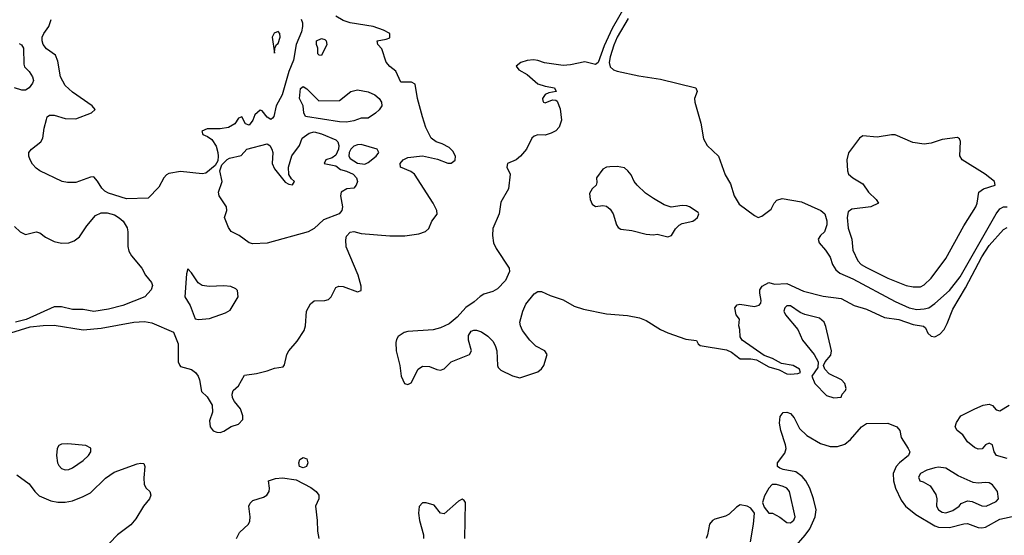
# Model space of a CAD drawing. Header units: inches. Extents: x 1603819 to 1745079, y 385938 to 533966.
# Tile 320 of 561: x 1714418 to 1719875, y 431108 to 433968. Entities that reach past the tile are written whole.
import ezdxf

# ---------------------------------------------------------------- set-up
doc = ezdxf.new("R2010")
doc.units = ezdxf.units.IN
doc.header["$MEASUREMENT"] = 0
doc.layers.add('B7413', color=7, linetype='Continuous')

msp = doc.modelspace()

# ---------------------------------------------------------------- linework, layer by layer
at = {"layer": 'B7413', "color": 5}
for points, elevation in [([(1717821.1, 434130), (1717700.7, 433919.3), (1717656.9, 433823.1), (1717624.6, 433730), (1717610, 433719.3), (1717550, 433733.5), (1717470, 433716.7), (1717430, 433713), (1717327.4, 433727.4), (1717290, 433742), (1717265.6, 433745.6), (1717230, 433741), (1717194.8, 433730), (1717170.4, 433710), (1717184.9, 433690), (1717230, 433663.2), (1717290, 433611.1), (1717330, 433598.5), (1717381, 433590), (1717390.5, 433569.5), (1717350, 433561.6), (1717330, 433553), (1717315.3, 433530), (1717317.7, 433517.7), (1717321.6, 433510), (1717330, 433506.4), (1717370, 433523.1), (1717390, 433521.6), (1717395.9, 433515.9), (1717413.9, 433473.9), (1717421.3, 433410), (1717408, 433372), (1717388.4, 433351.6), (1717362.8, 433337.2), (1717330, 433326.9), (1717290, 433329.3), (1717270, 433321.2), (1717256, 433310), (1717226.8, 433250), (1717192.7, 433210), (1717169.1, 433190.9), (1717120.7, 433170), (1717118.4, 433150), (1717135.8, 433110), (1717127.9, 433030), (1717085.1, 432954.9), (1717075.4, 432890), (1717040.1, 432810), (1717037.6, 432770), (1717044.2, 432730), (1717058.5, 432698.5), (1717131.4, 432590), (1717133.4, 432570), (1717110, 432521.6), (1717065.7, 432474.3), (1717040.8, 432459.2), (1716990, 432445.6), (1716970, 432432.9), (1716936.9, 432403.1), (1716890, 432371.3), (1716842.2, 432317.8), (1716798.5, 432281.5), (1716750, 432258.8), (1716710, 432246.7), (1716570, 432239), (1716548.1, 432231.9), (1716515, 432210), (1716505.6, 432194.4), (1716502.5, 432177.5), (1716505, 432130), (1716525.1, 432050), (1716532.2, 431990), (1716550, 431949.3), (1716570, 431944.1), (1716587.2, 431952.8), (1716627.2, 432030), (1716650, 432045.4), (1716690, 432044.1), (1716730, 432026.7), (1716750, 432023.2), (1716770, 432031.1), (1716809.2, 432070.8), (1716911.1, 432110), (1716921.2, 432130), (1716905.5, 432190), (1716904.9, 432215.1), (1716920.7, 432239.3), (1716935.2, 432244.8), (1716950, 432245.4), (1716977.1, 432237.1), (1717013, 432213), (1717041.8, 432181.8), (1717055.4, 432155.4), (1717061.6, 432130), (1717065.2, 432050), (1717070, 432038), (1717084, 432024), (1717150, 431992.2), (1717190, 431982), (1717290, 432014.8), (1717310, 432031), (1717322.7, 432050), (1717342, 432110), (1717329.2, 432130), (1717277.6, 432157.6), (1717245.1, 432190), (1717204.6, 432244.6), (1717193, 432270), (1717189.7, 432290), (1717206.4, 432350), (1717223.5, 432390), (1717270, 432447.2), (1717290, 432460.7), (1717310, 432459.6), (1717357.5, 432437.5), (1717430, 432412.9), (1717490, 432379), (1717542.1, 432362.1), (1717670, 432335.2), (1717786.5, 432326.5), (1717853.8, 432313.8), (1717890, 432298.4), (1717969.1, 432249.1), (1718010, 432230.2), (1718110, 432195.5), (1718168.9, 432188.9), (1718178.3, 432170), (1718190, 432160.7), (1718335.7, 432135.7), (1718363, 432123), (1718410, 432087.2), (1718470, 432087.3), (1718501, 432081), (1718570, 432041.8), (1718626.4, 432026.4), (1718670, 432004.2), (1718690, 432001.3), (1718730, 432004.9), (1718745.2, 432010), (1718739.5, 432030), (1718704, 432050), (1718640.6, 432060.6), (1718590, 432088), (1718544.2, 432104.2), (1718422, 432190), (1718410, 432208), (1718409.1, 432249.1), (1718404, 432270), (1718407.3, 432307.3), (1718388, 432330), (1718382, 432370), (1718394.6, 432385.4), (1718409.4, 432390.6), (1718490, 432377.1), (1718516.6, 432383.4), (1718525.1, 432394.9), (1718527.6, 432410), (1718519.7, 432450), (1718520.4, 432470), (1718532.3, 432490), (1718570, 432510.4), (1718600.9, 432500.9), (1718670, 432503.9), (1718761.3, 432461.3), (1718870, 432434), (1718970, 432421), (1719042.5, 432382.5), (1719110, 432361.4), (1719210, 432315.7), (1719290, 432304.2), (1719370, 432277.6), (1719427.5, 432267.5), (1719437.6, 432257.6), (1719450, 432228.1), (1719470, 432212.1), (1719490, 432208.9), (1719516.9, 432223.1), (1719540.9, 432250), (1719558.3, 432281.7), (1719590, 432362.5), (1719659.5, 432480.5), (1719750, 432651.8), (1719790, 432714.4), (1719870, 432804.7), (1719890, 432814.7)], 440), ([(1714370, 432230.5), (1714476.8, 432263.2), (1714547.9, 432272.1), (1714610, 432272.7), (1714770, 432247.8), (1714870, 432256.1), (1715050, 432290.6), (1715110, 432294.1), (1715150, 432285.3), (1715270, 432235.3), (1715296, 432170), (1715297.1, 432070), (1715304.9, 432050), (1715310, 432044.9), (1715370, 432027.9), (1715393.2, 432010), (1715407.3, 431990), (1715414.2, 431970), (1715425.4, 431905.4), (1715456.4, 431876.4), (1715485.7, 431830), (1715487.2, 431790), (1715470, 431742), (1715474, 431710), (1715490, 431686.7), (1715510, 431679.3), (1715530, 431678.8), (1715550, 431686), (1715590, 431712), (1715630, 431724.7), (1715654, 431750), (1715654, 431770), (1715642, 431810), (1715608, 431850), (1715598, 431870), (1715595.3, 431890), (1715602, 431910), (1715630, 431936), (1715664.8, 431995.2), (1715730, 432005), (1715790, 432019.8), (1715830, 432035.1), (1715877.6, 432042.4), (1715886.2, 432053.8), (1715898.5, 432110), (1715909, 432130), (1715956, 432184), (1715995.4, 432244.6), (1716001.5, 432270), (1716006.7, 432350), (1716030, 432392), (1716050, 432409), (1716109.4, 432410.6), (1716130, 432416), (1716144, 432430), (1716170, 432482), (1716186, 432490), (1716210, 432487.3), (1716290, 432458), (1716310, 432466), (1716311.1, 432490), (1716294.2, 432550), (1716227.7, 432707.7), (1716225.9, 432745.9), (1716230, 432766.7), (1716250, 432789.4), (1716270, 432793), (1716310, 432781.4), (1716470, 432768.6), (1716552, 432768), (1716630, 432779.3), (1716667.6, 432792.4), (1716686, 432810), (1716702.7, 432850), (1716731.5, 432888.5), (1716729.6, 432910), (1716709.6, 432950), (1716606, 433110), (1716585.3, 433125.3), (1716528.3, 433150), (1716527.2, 433170), (1716543, 433190), (1716570, 433202.8), (1716650, 433212.2), (1716733.1, 433193.1), (1716790, 433170.9), (1716809, 433171), (1716831.3, 433188.7), (1716833.2, 433210), (1716819, 433239), (1716798.1, 433258.1), (1716758.9, 433278.9), (1716726, 433290), (1716699.3, 433310), (1716669.6, 433369.6), (1716649.6, 433429.6), (1716622.9, 433530), (1716609.6, 433609.6), (1716590, 433620.5), (1716530, 433621.6), (1716502.7, 433682.7), (1716470, 433707), (1716450, 433732.8), (1716425.9, 433805.9), (1716402, 433830), (1716399, 433850), (1716450, 433858.8), (1716470, 433867.6), (1716468.5, 433890), (1716435.1, 433910), (1716377.4, 433930), (1716250, 433950.8), (1716210, 433963.1), (1716170, 433986.3)], 440), ([(1715978.5, 433970), (1715985.5, 433950), (1715985.9, 433930), (1715979.2, 433900.8), (1715950, 433829.4), (1715936.3, 433743.7), (1715910, 433679.3), (1715872.1, 433550), (1715839, 433490), (1715825.7, 433430), (1715819.3, 433420.7), (1715810, 433413), (1715790, 433426), (1715761.6, 433461.6), (1715750, 433466), (1715720.7, 433439.3), (1715710, 433409.5), (1715690, 433382), (1715669.6, 433390), (1715650, 433429), (1715630, 433422), (1715610.6, 433390), (1715576, 433370), (1715530, 433361.3), (1715458, 433362), (1715426.8, 433350), (1715434, 433330), (1715459.1, 433319.1), (1715482.2, 433302.2), (1715506.3, 433266.3), (1715517.1, 433230), (1715518.4, 433210), (1715515.6, 433184.4), (1715501, 433159), (1715450, 433116.4), (1715430, 433112.1), (1715310, 433126), (1715245.3, 433114.7), (1715232.4, 433107.6), (1715217.3, 433090), (1715190, 433039), (1715130, 432978), (1715010, 432973.2), (1714910, 433006), (1714890, 433016), (1714873.1, 433033.1), (1714850, 433072.7), (1714830, 433095.1), (1714810, 433093.6), (1714730, 433064.2), (1714683.9, 433063.9), (1714654, 433070), (1714529.2, 433130), (1714510, 433143.7), (1714490, 433166), (1714476.9, 433190), (1714469.6, 433210), (1714469.6, 433230), (1714482.9, 433250), (1714536, 433290), (1714546.2, 433310), (1714553.6, 433366.4), (1714565.9, 433414.1), (1714571.3, 433428.7), (1714582.7, 433437.3), (1714610, 433438.4), (1714670, 433418.7), (1714730, 433417.1), (1714816, 433450), (1714837.2, 433470), (1714819, 433490), (1714710, 433565.1), (1714670, 433602.9), (1714643.9, 433650), (1714630, 433737.2), (1714616.1, 433770), (1714565.9, 433805.9), (1714548.4, 433830), (1714542.5, 433850), (1714543.2, 433870), (1714551.4, 433890), (1714579.4, 433930), (1714592.2, 433967.8)], 440), ([(1717790, 433973.7), (1717729.6, 433870), (1717710, 433826), (1717690, 433761), (1717685.1, 433730), (1717690, 433705.6), (1717708.6, 433688.6), (1717730, 433682.2), (1717850, 433656.2), (1717970, 433636.8), (1718165.5, 433590), (1718173, 433570), (1718157.3, 433530), (1718159.1, 433510), (1718192.8, 433392.8), (1718207.5, 433307.5), (1718227.7, 433270), (1718290.7, 433210), (1718327.5, 433107.5), (1718356.8, 433056.8), (1718378, 432990), (1718405.1, 432945.1), (1718490, 432881), (1718510, 432871.3), (1718530, 432878), (1718582.5, 432917.5), (1718599.6, 432950), (1718614, 432966), (1718644.3, 432975.7), (1718750, 432956.6), (1718857.3, 432910), (1718879.2, 432890), (1718891.5, 432851.5), (1718890.9, 432830), (1718877.6, 432790), (1718856, 432770), (1718842.8, 432750), (1718849.2, 432730), (1718883.2, 432690), (1718909.3, 432650), (1718921.9, 432610), (1718940.2, 432580.2), (1718962.2, 432562.2), (1719034.4, 432530), (1719270, 432405.3), (1719347, 432370), (1719390, 432360.1), (1719430, 432363.1), (1719455.8, 432370), (1719490, 432393.8), (1719570, 432465.4), (1719630, 432542.2), (1719830, 432891.2), (1719850, 432917.7), (1719870, 432929), (1719890, 432929.4)], 460), ([(1714414.5, 433834.5), (1714427.5, 433827.5), (1714439.8, 433810), (1714440.6, 433720.6), (1714445.7, 433705.7), (1714470, 433680.7), (1714490, 433650.7), (1714494.4, 433630), (1714490, 433615.3), (1714470, 433589.3), (1714450, 433577.2), (1714430, 433577.2), (1714390, 433589.2)], 440), ([(1714390, 432821), (1714420.7, 432790), (1714450, 432775.5), (1714510, 432790.6), (1714530, 432785.5), (1714560.9, 432760.9), (1714610, 432736.9), (1714650, 432728), (1714689.8, 432730.2), (1714719.5, 432740.5), (1714750, 432763.1), (1714790, 432823.7), (1714838.6, 432881.4), (1714870, 432896.9), (1714902.9, 432897.1), (1714944.4, 432884.4), (1714970, 432869.1), (1714990.9, 432850.9), (1715013.6, 432813.6), (1715018.2, 432790), (1715016.9, 432710), (1715023.6, 432683.6), (1715037.5, 432657.5), (1715095.5, 432590), (1715114.9, 432550), (1715148.5, 432510), (1715154, 432494), (1715147.6, 432470), (1715111.4, 432430), (1714990, 432382.8), (1714910, 432361.6), (1714830, 432348.5), (1714770, 432360.1), (1714710, 432360.3), (1714650, 432374.7), (1714610, 432374.5), (1714454.6, 432305.4), (1714394.4, 432290)], 440), ([(1719890, 431534), (1719831.3, 431550), (1719818.5, 431570), (1719810, 431609.3), (1719790, 431618.9), (1719770.7, 431610), (1719752.4, 431587.6), (1719730, 431585.4), (1719710, 431595), (1719670, 431626.6), (1719645.6, 431665.6), (1719613, 431690), (1719602, 431710), (1719610, 431732.7), (1719634.5, 431770), (1719711.8, 431810), (1719757.4, 431830), (1719790, 431835.7), (1719810, 431828.1), (1719830, 431804.2), (1719850, 431797.8), (1719901.3, 431830)], 420), ([(1718710, 431038.4), (1718771.4, 431108.6), (1718796, 431144), (1718827.1, 431210), (1718831.2, 431250), (1718817.7, 431310), (1718797.1, 431370), (1718774.4, 431410), (1718754.6, 431434.6), (1718719.2, 431459.2), (1718650, 431472.2), (1718630, 431479.3), (1718616.8, 431490), (1718617.7, 431510), (1718657.4, 431562.6), (1718665, 431590), (1718662.9, 431610), (1718635.7, 431690), (1718627.9, 431730), (1718632.9, 431767.1), (1718650, 431788.5), (1718670, 431790.4), (1718690, 431782.6), (1718710, 431759.5), (1718740.5, 431700.5), (1718780.8, 431660.8), (1718856.6, 431616.6), (1718910, 431599.9), (1718950, 431599.6), (1718990, 431614.1), (1719021.5, 431638.5), (1719083.4, 431710), (1719110, 431727.4), (1719230, 431730.4), (1719278.2, 431710), (1719296.3, 431690), (1719303.4, 431650), (1719342.5, 431590), (1719350.2, 431570), (1719342.9, 431550), (1719292.9, 431510), (1719275.3, 431490), (1719259.2, 431450), (1719260.4, 431410), (1719271.3, 431370), (1719303.3, 431303.3), (1719326.2, 431270), (1719383.9, 431223.9), (1719490, 431159.9), (1719510, 431152.2), (1719570, 431151.4), (1719650, 431172.2), (1719670, 431172.5), (1719730, 431150.6), (1719750, 431149.1), (1719770, 431153.2), (1719850, 431197.6), (1719943.1, 431216.9)], 420), ([(1714403.1, 431443.1), (1714470, 431392.8), (1714502.4, 431350), (1714526.8, 431326.8), (1714590, 431298.9), (1714630, 431290.9), (1714670, 431290.9), (1714710, 431299.5), (1714770, 431322.3), (1714810, 431343.5), (1714894.5, 431425.5), (1714942.1, 431457.9), (1715070, 431504.7), (1715090, 431508.5), (1715105.5, 431505.5), (1715111.7, 431490), (1715106.7, 431426.7), (1715108.9, 431390), (1715118.4, 431370), (1715138.9, 431350), (1715144.7, 431330), (1715138, 431310), (1715105.2, 431270), (1715061.5, 431198.5), (1715034.9, 431165.1), (1714960.9, 431110), (1714915.5, 431064.5)], 420), ([(1715619.6, 431090), (1715635.8, 431124.2), (1715686.6, 431170), (1715693.8, 431186.2), (1715696, 431210), (1715688.6, 431270), (1715694.6, 431285.4), (1715710, 431300.3), (1715770, 431318.9), (1715787.1, 431330), (1715800.7, 431350), (1715803.5, 431370), (1715796.3, 431410), (1715836.4, 431423.6), (1715873.9, 431426.1), (1715950, 431415.4), (1716032.5, 431372.5), (1716061, 431350), (1716075.9, 431330), (1716075.1, 431310), (1716057.9, 431270), (1716066.9, 431190), (1716067.9, 431130), (1716076.6, 431090)], 420), ([(1716885.1, 431090), (1716889.3, 431289.3), (1716881.2, 431301.2), (1716870, 431309), (1716850, 431298), (1716770, 431227), (1716750, 431229.7), (1716714.6, 431274.6), (1716670, 431288.8), (1716650, 431287.1), (1716632.8, 431267.2), (1716628.3, 431230), (1716634.3, 431190), (1716656.8, 431110), (1716656.5, 431090)], 440), ([(1718468.7, 431071.3), (1718485.1, 431170), (1718489.3, 431230), (1718470, 431259), (1718450, 431269), (1718410, 431277.2), (1718390, 431264), (1718350, 431225.2), (1718330, 431213.2), (1718270, 431197.2), (1718258, 431190), (1718241, 431170), (1718230.5, 431110), (1718222, 431090)], 440)]:
    msp.add_lwpolyline(points, dxfattribs=dict(at, elevation=elevation))
for points, elevation in [([(1715850, 433901.6), (1715827.9, 433892.1), (1715817.8, 433870), (1715830, 433782), (1715831.6, 433810), (1715840.9, 433830), (1715850, 433834.6), (1715861.4, 433870), (1715859.5, 433890)], 440), ([(1716090, 433768.9), (1716078, 433770), (1716070, 433778), (1716069.6, 433810), (1716063.1, 433830), (1716063.9, 433850), (1716090, 433862.9), (1716110, 433857.1), (1716117.1, 433850), (1716119.7, 433830)], 440), ([(1716076.7, 433516.7), (1716190, 433518.4), (1716253.6, 433570), (1716290, 433579.1), (1716350, 433567.9), (1716386.7, 433550), (1716410.5, 433530), (1716422.8, 433510), (1716425, 433490), (1716410, 433466.8), (1716390, 433449), (1716350, 433422), (1716310, 433421.6), (1716270, 433407.4), (1716230, 433398.9), (1716190, 433400.2), (1716002, 433430), (1715992.7, 433450), (1715989.2, 433490), (1715969.7, 433529.7), (1715973.6, 433586.4), (1715990, 433596.4), (1716010, 433584.1)], 440), ([(1715710, 432723.7), (1715690, 432729.3), (1715634, 432770), (1715590, 432793.2), (1715574.9, 432814.9), (1715552.3, 432870), (1715566, 432910), (1715564.5, 432930), (1715523.7, 432990), (1715519.3, 433010), (1715540.9, 433070), (1715528.2, 433130), (1715538.2, 433161.8), (1715568, 433192), (1715581, 433199), (1715645.4, 433214.6), (1715677.2, 433250), (1715790, 433279.7), (1715804.2, 433270), (1715815, 433250), (1715820.2, 433230), (1715817.1, 433170), (1715830, 433139.5), (1715890, 433066.8), (1715910, 433054.8), (1715930, 433051.3), (1715941.2, 433070), (1715924.8, 433084.8), (1715909.6, 433109.6), (1715908.5, 433150), (1715927.1, 433212.9), (1715969.2, 433270), (1715984.5, 433310), (1716022.1, 433337.9), (1716050, 433344.8), (1716090, 433334.8), (1716170, 433301.5), (1716181.5, 433290), (1716186.7, 433270), (1716184.8, 433250), (1716170, 433216.1), (1716150, 433201.3), (1716114.8, 433190), (1716104.7, 433170), (1716170, 433157), (1716195.9, 433135.9), (1716230, 433127.3), (1716266, 433110), (1716285.5, 433090), (1716290.7, 433070), (1716283.6, 433050), (1716270, 433033), (1716230.3, 433029.7), (1716199.1, 433010), (1716195.8, 432990), (1716207.2, 432930), (1716203.2, 432910), (1716188.2, 432890), (1716102, 432858), (1716050.2, 432810), (1716016.5, 432790), (1715790, 432728.6)], 440), ([(1719250, 433329.7), (1719170, 433316.8), (1719090, 433324), (1719071.3, 433310), (1719010.9, 433229.1), (1719001, 433190), (1719006, 433130), (1719011, 433110), (1719034.8, 433090), (1719090, 433058), (1719122, 433010), (1719164.4, 432970), (1719178, 432950), (1719134.8, 432930), (1719030, 432916.3), (1719010, 432902.4), (1719004.3, 432870), (1719010, 432811.3), (1719029.2, 432750), (1719035.8, 432690), (1719063.7, 432630), (1719081.3, 432610), (1719110, 432593.8), (1719230, 432533.2), (1719330, 432494), (1719370, 432485.5), (1719410, 432486.2), (1719430, 432496.5), (1719470, 432533.4), (1719550, 432643.2), (1719650, 432824.9), (1719717.4, 432930), (1719724.8, 432950), (1719733.3, 433010), (1719759.3, 433030), (1719824, 433050), (1719819.5, 433070), (1719768.5, 433110), (1719640.2, 433190), (1719627.4, 433212.6), (1719632.1, 433292.1), (1719626.6, 433306.6), (1719614.3, 433314.3), (1719530, 433303.7), (1719470, 433282.2), (1719430, 433276.7), (1719367.1, 433287.1), (1719270, 433328.5)], 480), ([(1716310, 433274.7), (1716290, 433274.2), (1716270, 433266.6), (1716252.7, 433250), (1716244.8, 433230), (1716243.1, 433210), (1716250, 433196.9), (1716290, 433171.7), (1716330, 433167), (1716350, 433175.3), (1716393.6, 433210), (1716408, 433230), (1716399.7, 433250)], 460), ([(1717730, 433153.6), (1717688.2, 433151.8), (1717670, 433149.2), (1717650, 433139), (1717614.8, 433090), (1717616, 433064), (1717612, 433050), (1717590.8, 433029.2), (1717576, 433004), (1717578.8, 432970), (1717590, 432944.7), (1717610, 432931), (1717650, 432936.3), (1717670, 432934), (1717690, 432917.3), (1717707.3, 432890), (1717724.7, 432830), (1717735.3, 432815.3), (1717750, 432806), (1717810, 432798.8), (1717890, 432777.3), (1717930, 432774.8), (1717950, 432778.8), (1718010, 432764), (1718030, 432771.3), (1718052, 432808), (1718072, 432828), (1718090, 432837.3), (1718148, 432850), (1718161.5, 432858.5), (1718174, 432870), (1718182, 432890), (1718177.2, 432897.2), (1718130, 432929.3), (1718114.5, 432934.5), (1718090, 432936.9), (1718028, 432928), (1717990, 432941.3), (1717930, 432975.1), (1717885.9, 433005.9), (1717839.7, 433050), (1717823.6, 433070), (1717806.6, 433106.6), (1717789, 433130), (1717770, 433145.2)], 460), ([(1715350, 432586), (1715342.9, 432557.1), (1715334, 432430), (1715362.5, 432382.5), (1715390, 432308.2), (1715410, 432303.8), (1715450, 432308.4), (1715470, 432310.5), (1715558.6, 432341.4), (1715584.2, 432355.8), (1715629.2, 432430), (1715625.6, 432465.6), (1715615.6, 432475.6), (1715587.6, 432487.6), (1715550, 432491.2), (1715468.1, 432488.1), (1715430, 432492.7), (1715407.2, 432507.2), (1715370, 432563.7)], 460), ([(1718670, 432381.3), (1718657.6, 432370), (1718653.1, 432350), (1718661.1, 432330), (1718730.1, 432250.1), (1718756.2, 432190), (1718821.3, 432110), (1718843.2, 432070), (1718841.4, 432038.6), (1718808, 431990), (1718823.7, 431950), (1718890, 431884), (1718930, 431870.8), (1718970, 431874), (1718975.3, 431890), (1718995.3, 431910), (1718998.6, 431921.4), (1718991.1, 431950), (1718973, 431970), (1718904.1, 432004.1), (1718879.5, 432030), (1718872.8, 432050), (1718882, 432070), (1718913.3, 432106.7), (1718917.6, 432130), (1718886.2, 432266.2), (1718875.9, 432290), (1718850, 432312.2), (1718770, 432332), (1718743.9, 432343.9), (1718690, 432381)], 440), ([(1714685.3, 431614.7), (1714650, 431614), (1714634.9, 431605.1), (1714625.7, 431590), (1714621.6, 431550), (1714628.2, 431510), (1714635.5, 431495.5), (1714650, 431478.7), (1714670, 431471.7), (1714690, 431472.9), (1714710, 431481.7), (1714770, 431523.6), (1714798.9, 431550), (1714813, 431570), (1714811.6, 431591.6), (1714785, 431605)], 440), ([(1715990, 431482.3), (1715968.4, 431490), (1715965.5, 431510), (1715971, 431529), (1715990, 431539), (1716010, 431532.6), (1716015, 431510), (1716007.2, 431490)], 420), ([(1719510, 431485.2), (1719490, 431482.7), (1719446, 431470), (1719411, 431450), (1719398.8, 431430), (1719406.8, 431410), (1719425.2, 431405.2), (1719463, 431383), (1719494.9, 431334.9), (1719500.3, 431310), (1719499.7, 431270), (1719509.4, 431250), (1719530, 431236), (1719550, 431231.8), (1719590, 431245.5), (1719625.1, 431270), (1719635.9, 431284.1), (1719670, 431298.7), (1719695.8, 431295.8), (1719750, 431270.4), (1719773.2, 431270), (1719830, 431295.5), (1719842.9, 431310), (1719837.2, 431350), (1719810, 431387.1), (1719790, 431398), (1719770, 431401.4), (1719730, 431396.9), (1719701.6, 431401.6), (1719618, 431438), (1719550, 431479.3)], 440), ([(1718612.7, 431390), (1718588, 431390), (1718570.4, 431370), (1718546.4, 431326.4), (1718534.8, 431290), (1718543, 431263), (1718570, 431231), (1718590, 431230.7), (1718630, 431208.4), (1718670, 431178.7), (1718690, 431177.4), (1718708.8, 431191.2), (1718715, 431210), (1718685, 431350), (1718670, 431368.6), (1718650, 431378.4)], 440)]:
    msp.add_lwpolyline(points, close=True, dxfattribs=dict(at, elevation=elevation))

doc.saveas('drawing.dxf')
